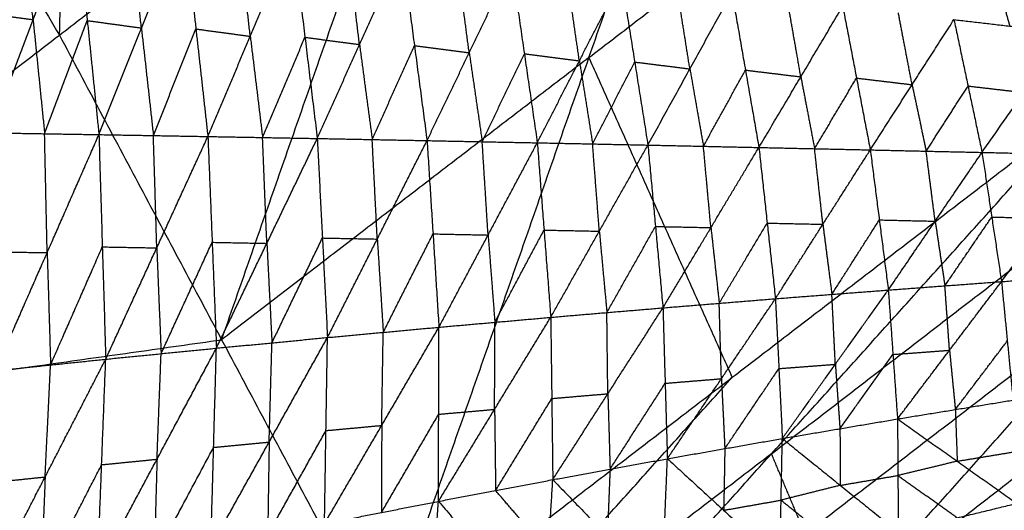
# Model space of a CAD drawing. Header units: millimetres. Extents: x -106 to 110, y -96 to 120.
# Tile 1009 of 1020: x 83.756 to 85.059, y 74.31 to 74.959. Entities that reach past the tile are written whole.
import ezdxf

# ---------------------------------------------------------------- set-up
doc = ezdxf.new("R2010")
doc.units = ezdxf.units.MM
doc.header["$MEASUREMENT"] = 0
doc.layers.add('Default', color=7, linetype='Continuous', true_color=0x000000)

msp = doc.modelspace()

# ---------------------------------------------------------------- linework, layer by layer
at = {"layer": 'Default'}
for points in [[(83.8087, 74.9382, 13.4556), (83.859, 76.1395, 13.4734), (83.9094, 77.3407, 13.4911)], [(82.8751, 76.5181, 13.505), (83.3419, 75.7282, 13.4803), (83.8087, 74.9382, 13.4556)], [(83.8087, 74.9382, 13.4556), (84.2948, 75.3116, 13.4883), (84.781, 75.685, 13.5211)], [(84.2382, 74.1323, 13.4324), (84.5096, 74.9086, 13.4767), (84.781, 75.685, 13.5211)], [(84.781, 75.685, 13.5211), (84.9706, 75.262, 13.5381), (85.1603, 74.8391, 13.5551)], [(79.0779, 75.36, 12.0172), (81.9993, 71.421, 12.0172), (84.9206, 67.482, 12.0172)], [(84.0234, 74.5353, 13.444), (84.1591, 74.9234, 13.4661), (84.2948, 75.3116, 13.4883)], [(84.5096, 74.9086, 13.4767), (84.7401, 75.0853, 13.5074), (84.9706, 75.262, 13.5381)], [(83.7738, 74.9586, 10.6993), (83.7663, 75.0383, 10.7003), (83.7589, 75.118, 10.7013)], [(83.7173, 74.809, 10.6468), (83.7738, 74.9586, 10.6993), (83.8302, 75.1081, 10.7517)], [(83.8302, 75.1081, 10.7517), (83.8456, 74.9574, 10.7504), (83.861, 74.8066, 10.7491)], [(83.9172, 74.9476, 10.8011), (83.9096, 75.0229, 10.8018), (83.9019, 75.0983, 10.8025)], [(83.861, 74.8066, 10.7491), (83.9172, 74.9476, 10.8011), (83.9735, 75.0885, 10.8532)], [(83.9735, 75.0885, 10.8532), (83.9894, 74.9463, 10.8525), (84.0052, 74.8041, 10.8518)], [(84.0613, 74.9366, 10.9035), (84.0534, 75.0077, 10.9038), (84.0454, 75.0788, 10.9042)], [(84.0052, 74.8041, 10.8518), (84.0613, 74.9366, 10.9035), (84.1174, 75.0691, 10.9552)], [(84.1174, 75.0691, 10.9552), (84.1337, 74.9353, 10.9551), (84.15, 74.8015, 10.9549)], [(84.2059, 74.9257, 11.0064), (84.1978, 74.9926, 11.0064), (84.1896, 75.0596, 11.0065)], [(84.15, 74.8015, 10.9549), (84.2059, 74.9257, 11.0064), (84.2619, 75.05, 11.0578)], [(84.2619, 75.05, 11.0578), (84.2786, 74.9243, 11.0582), (84.2953, 74.7987, 11.0585)], [(84.3511, 74.9149, 11.1098), (84.3428, 74.9777, 11.1096), (84.3344, 75.0406, 11.1094)], [(84.2953, 74.7987, 11.0585), (84.3511, 74.9149, 11.1098), (84.4069, 75.0311, 11.161)], [(84.4069, 75.0311, 11.161), (84.4241, 74.9135, 11.1618), (84.4412, 74.7958, 11.1626)], [(85.0437, 75.0296, 11.6429), (85.0552, 74.9899, 11.6379), (85.0666, 74.9501, 11.6328)], [(84.4412, 74.7958, 11.1626), (84.4969, 74.9042, 11.2137), (84.5526, 75.0125, 11.2648)], [(84.4969, 74.9042, 11.2137), (84.4883, 74.963, 11.2133), (84.4798, 75.0218, 11.2129)], [(84.5526, 75.0125, 11.2648), (84.5701, 74.9026, 11.2659), (84.5876, 74.7928, 11.2671)], [(84.6432, 74.8935, 11.3181), (84.6344, 74.9485, 11.3176), (84.6257, 75.0034, 11.317)], [(84.5876, 74.7928, 11.2671), (84.6432, 74.8935, 11.3181), (84.6988, 74.9943, 11.3692)], [(84.6988, 74.9943, 11.3692), (84.7167, 74.8919, 11.3706), (84.7345, 74.7896, 11.372)], [(84.79, 74.883, 11.4231), (84.7811, 74.9341, 11.4224), (84.7721, 74.9853, 11.4217)], [(84.7345, 74.7896, 11.372), (84.79, 74.883, 11.4231), (84.8455, 74.9763, 11.4742)], [(84.8455, 74.9763, 11.4742), (84.8637, 74.8814, 11.4757), (84.8819, 74.7864, 11.4773)], [(83.7024, 74.9685, 10.6489), (83.7381, 74.9635, 10.6741), (83.7738, 74.9586, 10.6993)], [(84.9373, 74.8726, 11.5285), (84.9282, 74.92, 11.5277), (84.9191, 74.9675, 11.5269)], [(83.7738, 74.9586, 10.6993), (83.7815, 74.8832, 10.6986), (83.7891, 74.8078, 10.698)], [(83.7891, 74.8078, 10.698), (83.8174, 74.8826, 10.7242), (83.8456, 74.9574, 10.7504)], [(83.8456, 74.9574, 10.7504), (83.8814, 74.9525, 10.7758), (83.9172, 74.9476, 10.8011)], [(83.9172, 74.9476, 10.8011), (83.9252, 74.8765, 10.8008), (83.9331, 74.8054, 10.8004)], [(83.9331, 74.8054, 10.8004), (83.9612, 74.8759, 10.8265), (83.9894, 74.9463, 10.8525)], [(83.9894, 74.9463, 10.8525), (84.0253, 74.9415, 10.878), (84.0613, 74.9366, 10.9035)], [(84.8819, 74.7864, 11.4773), (84.9373, 74.8726, 11.5285), (84.9927, 74.9587, 11.5797)], [(84.9927, 74.9587, 11.5797), (85.0113, 74.8709, 11.5813), (85.0298, 74.7831, 11.583)], [(84.9927, 74.9587, 11.5797), (85.0666, 74.9501, 11.6328), (85.1405, 74.9415, 11.6858)], [(82.4273, 73.8764, 12.8692), (83.118, 74.4073, 13.1624), (83.8087, 74.9382, 13.4556)], [(83.8087, 74.9382, 13.4556), (84.0234, 74.5353, 13.444), (84.2382, 74.1323, 13.4324)], [(84.0613, 74.9366, 10.9035), (84.0695, 74.8697, 10.9034), (84.0776, 74.8028, 10.9034)], [(84.0776, 74.8028, 10.9034), (84.1057, 74.8691, 10.9292), (84.1337, 74.9353, 10.9551)], [(84.1337, 74.9353, 10.9551), (84.1698, 74.9305, 10.9807), (84.2059, 74.9257, 11.0064)], [(85.0298, 74.7831, 11.583), (85.0851, 74.8623, 11.6344), (85.1405, 74.9415, 11.6858)], [(84.2059, 74.9257, 11.0064), (84.2143, 74.8629, 11.0065), (84.2227, 74.8001, 11.0067)], [(84.2227, 74.8001, 11.0067), (84.2506, 74.8622, 11.0324), (84.2786, 74.9243, 11.0582)], [(84.2786, 74.9243, 11.0582), (84.3149, 74.9196, 11.084), (84.3511, 74.9149, 11.1098)], [(84.5096, 74.9086, 13.4767), (84.2665, 74.7219, 13.4603), (84.0234, 74.5353, 13.444)], [(84.3511, 74.9149, 11.1098), (84.3597, 74.8561, 11.1102), (84.3683, 74.7972, 11.1106)], [(84.3683, 74.7972, 11.1106), (84.3962, 74.8553, 11.1362), (84.4241, 74.9135, 11.1618)], [(84.4241, 74.9135, 11.1618), (84.4605, 74.9088, 11.1877), (84.4969, 74.9042, 11.2137)], [(84.6993, 74.4857, 13.4937), (84.6044, 74.6971, 13.4852), (84.5096, 74.9086, 13.4767)], [(84.4969, 74.9042, 11.2137), (84.5057, 74.8492, 11.2143), (84.5144, 74.7943, 11.2148)], [(84.5144, 74.7943, 11.2148), (84.5423, 74.8485, 11.2404), (84.5701, 74.9026, 11.2659)], [(84.5701, 74.9026, 11.2659), (84.6067, 74.8981, 11.292), (84.6432, 74.8935, 11.3181)], [(84.6432, 74.8935, 11.3181), (84.6521, 74.8423, 11.3188), (84.6611, 74.7912, 11.3195)], [(84.6611, 74.7912, 11.3195), (84.6889, 74.8416, 11.345), (84.7167, 74.8919, 11.3706)], [(84.7167, 74.8919, 11.3706), (84.7533, 74.8875, 11.3968), (84.79, 74.883, 11.4231)], [(84.79, 74.883, 11.4231), (84.7991, 74.8355, 11.4238), (84.8082, 74.788, 11.4246)], [(84.8082, 74.788, 11.4246), (84.836, 74.8347, 11.4502), (84.8637, 74.8814, 11.4757)], [(84.8637, 74.8814, 11.4757), (84.9005, 74.877, 11.5021), (84.9373, 74.8726, 11.5285)], [(84.9373, 74.8726, 11.5285), (84.9466, 74.8287, 11.5293), (84.9559, 74.7847, 11.5301)], [(84.9559, 74.7847, 11.5301), (84.9836, 74.8278, 11.5557), (85.0113, 74.8709, 11.5813)], [(85.0113, 74.8709, 11.5813), (85.0482, 74.8666, 11.6079), (85.0851, 74.8623, 11.6344)], [(84.2382, 74.1323, 13.4324), (84.6993, 74.4857, 13.4937), (85.1603, 74.8391, 13.5551)], [(84.3421, 73.93, 13.4271), (84.7512, 74.3845, 13.4911), (85.1603, 74.8391, 13.5551)], [(83.7173, 74.809, 10.6468), (83.7891, 74.8078, 10.698), (83.861, 74.8066, 10.7491)], [(83.724, 74.4944, 10.7007), (83.7925, 74.6505, 10.7249), (83.861, 74.8066, 10.7491)], [(83.7925, 74.6505, 10.7249), (83.7908, 74.7292, 10.7114), (83.7891, 74.8078, 10.698)], [(83.861, 74.8066, 10.7491), (83.8655, 74.6581, 10.7751), (83.87, 74.5096, 10.8011)], [(83.861, 74.8066, 10.7491), (83.9331, 74.8054, 10.8004), (84.0052, 74.8041, 10.8518)], [(83.87, 74.5096, 10.8011), (83.9376, 74.6568, 10.8265), (84.0052, 74.8041, 10.8518)], [(83.9376, 74.6568, 10.8265), (83.9354, 74.7311, 10.8135), (83.9331, 74.8054, 10.8004)], [(84.0052, 74.8041, 10.8518), (84.0109, 74.6642, 10.8768), (84.0165, 74.5242, 10.9018)], [(84.0052, 74.8041, 10.8518), (84.0776, 74.8028, 10.9034), (84.15, 74.8015, 10.9549)], [(84.0833, 74.6628, 10.9284), (84.0804, 74.7328, 10.9159), (84.0776, 74.8028, 10.9034)], [(84.0165, 74.5242, 10.9018), (84.0833, 74.6628, 10.9284), (84.15, 74.8015, 10.9549)], [(84.15, 74.8015, 10.9549), (84.1568, 74.6699, 10.9789), (84.1635, 74.5383, 11.0028)], [(84.15, 74.8015, 10.9549), (84.2227, 74.8001, 11.0067), (84.2953, 74.7987, 11.0585)], [(84.1635, 74.5383, 11.0028), (84.2294, 74.6685, 11.0307), (84.2953, 74.7987, 11.0585)], [(84.2294, 74.6685, 11.0307), (84.2261, 74.7343, 11.0187), (84.2227, 74.8001, 11.0067)], [(84.2953, 74.7987, 11.0585), (84.3032, 74.6753, 11.0813), (84.311, 74.5519, 11.1041)], [(84.2953, 74.7987, 11.0585), (84.3683, 74.7972, 11.1106), (84.4412, 74.7958, 11.1626)], [(84.311, 74.5519, 11.1041), (84.3761, 74.6738, 11.1333), (84.4412, 74.7958, 11.1626)], [(84.3761, 74.6738, 11.1333), (84.3722, 74.7355, 11.1219), (84.3683, 74.7972, 11.1106)], [(84.4412, 74.7958, 11.1626), (84.4501, 74.6804, 11.1841), (84.459, 74.565, 11.2057)], [(84.4412, 74.7958, 11.1626), (84.5144, 74.7943, 11.2148), (84.5876, 74.7928, 11.2671)], [(84.459, 74.565, 11.2057), (84.5233, 74.6789, 11.2364), (84.5876, 74.7928, 11.2671)], [(84.5233, 74.6789, 11.2364), (84.5189, 74.7366, 11.2256), (84.5144, 74.7943, 11.2148)], [(84.5876, 74.7928, 11.2671), (84.5976, 74.6851, 11.2873), (84.6075, 74.5775, 11.3075)], [(84.5876, 74.7928, 11.2671), (84.6611, 74.7912, 11.3195), (84.7345, 74.7896, 11.372)], [(84.671, 74.6836, 11.3397), (84.666, 74.7374, 11.3296), (84.6611, 74.7912, 11.3195)], [(84.6075, 74.5775, 11.3075), (84.671, 74.6836, 11.3397), (84.7345, 74.7896, 11.372)], [(84.7345, 74.7896, 11.372), (84.7455, 74.6896, 11.3908), (84.7564, 74.5896, 11.4096)], [(84.7345, 74.7896, 11.372), (84.8082, 74.788, 11.4246), (84.8819, 74.7864, 11.4773)], [(84.7564, 74.5896, 11.4096), (84.8192, 74.688, 11.4434), (84.8819, 74.7864, 11.4773)], [(84.8192, 74.688, 11.4434), (84.8137, 74.738, 11.434), (84.8082, 74.788, 11.4246)], [(84.8819, 74.7864, 11.4773), (84.8939, 74.6938, 11.4946), (84.9058, 74.6011, 11.512)], [(84.8819, 74.7864, 11.4773), (84.9559, 74.7847, 11.5301), (85.0298, 74.7831, 11.583)], [(84.9058, 74.6011, 11.512), (84.9678, 74.6921, 11.5475), (85.0298, 74.7831, 11.583)], [(84.9678, 74.6921, 11.5475), (84.9618, 74.7384, 11.5388), (84.9559, 74.7847, 11.5301)], [(85.0298, 74.7831, 11.583), (85.0427, 74.6976, 11.5987), (85.0556, 74.6122, 11.6145)], [(85.0298, 74.7831, 11.583), (85.104, 74.7814, 11.636), (85.1781, 74.7797, 11.6891)], [(85.0556, 74.6122, 11.6145), (85.1169, 74.696, 11.6518), (85.1781, 74.7797, 11.6891)], [(84.7512, 74.3845, 13.4911), (84.978, 74.5588, 13.5259), (85.2048, 74.7331, 13.5607)], [(84.682, 74.5836, 11.3586), (84.7137, 74.6366, 11.3747), (84.7455, 74.6896, 11.3908)], [(84.7455, 74.6896, 11.3908), (84.7823, 74.6888, 11.4171), (84.8192, 74.688, 11.4434)], [(84.8192, 74.688, 11.4434), (84.8251, 74.6417, 11.4521), (84.8311, 74.5954, 11.4608)], [(84.8311, 74.5954, 11.4608), (84.8625, 74.6446, 11.4777), (84.8939, 74.6938, 11.4946)], [(84.8939, 74.6938, 11.4946), (84.9308, 74.6929, 11.521), (84.9678, 74.6921, 11.5475)], [(84.9678, 74.6921, 11.5475), (84.9742, 74.6494, 11.5554), (84.9807, 74.6067, 11.5632)], [(84.9807, 74.6067, 11.5632), (85.0117, 74.6522, 11.581), (85.0427, 74.6976, 11.5987)], [(85.0427, 74.6976, 11.5987), (85.0798, 74.6968, 11.6253), (85.1169, 74.696, 11.6518)], [(84.2373, 74.5451, 11.0535), (84.2702, 74.6102, 11.0674), (84.3032, 74.6753, 11.0813)], [(84.3032, 74.6753, 11.0813), (84.3397, 74.6746, 11.1073), (84.3761, 74.6738, 11.1333)], [(84.3761, 74.6738, 11.1333), (84.3806, 74.6161, 11.1441), (84.385, 74.5584, 11.1549)], [(84.385, 74.5584, 11.1549), (84.4176, 74.6194, 11.1695), (84.4501, 74.6804, 11.1841)], [(84.4501, 74.6804, 11.1841), (84.4867, 74.6796, 11.2102), (84.5233, 74.6789, 11.2364)], [(84.5233, 74.6789, 11.2364), (84.5283, 74.6251, 11.2465), (84.5333, 74.5713, 11.2566)], [(84.5333, 74.5713, 11.2566), (84.5654, 74.6282, 11.2719), (84.5976, 74.6851, 11.2873)], [(84.5976, 74.6851, 11.2873), (84.6343, 74.6844, 11.3135), (84.671, 74.6836, 11.3397)], [(84.671, 74.6836, 11.3397), (84.6765, 74.6336, 11.3491), (84.682, 74.5836, 11.3586)], [(83.9433, 74.5169, 10.8515), (83.9771, 74.5905, 10.8641), (84.0109, 74.6642, 10.8768)], [(84.0109, 74.6642, 10.8768), (84.0471, 74.6635, 10.9026), (84.0833, 74.6628, 10.9284)], [(84.0833, 74.6628, 10.9284), (84.0866, 74.597, 10.9404), (84.09, 74.5312, 10.9523)], [(84.09, 74.5312, 10.9523), (84.1234, 74.6006, 10.9656), (84.1568, 74.6699, 10.9789)], [(84.1568, 74.6699, 10.9789), (84.1931, 74.6692, 11.0048), (84.2294, 74.6685, 11.0307)], [(84.2294, 74.6685, 11.0307), (84.2334, 74.6068, 11.0421), (84.2373, 74.5451, 11.0535)], [(83.7207, 74.6517, 10.6738), (83.7566, 74.6511, 10.6993), (83.7925, 74.6505, 10.7249)], [(83.7925, 74.6505, 10.7249), (83.7948, 74.5763, 10.7379), (83.797, 74.502, 10.7509)], [(83.797, 74.502, 10.7509), (83.8313, 74.58, 10.763), (83.8655, 74.6581, 10.7751)], [(83.8655, 74.6581, 10.7751), (83.9016, 74.6575, 10.8008), (83.9376, 74.6568, 10.8265)], [(83.9376, 74.6568, 10.8265), (83.9404, 74.5869, 10.839), (83.9433, 74.5169, 10.8515)], [(84.3421, 73.93, 13.4271), (84.7957, 74.2785, 13.4967), (85.2493, 74.6271, 13.5662)], [(84.4417, 73.7269, 13.4225), (84.8455, 74.177, 13.4943), (85.2493, 74.6271, 13.5662)], [(85.0556, 74.6122, 11.6145), (85.1307, 74.6174, 11.6659), (85.2059, 74.6227, 11.7173)], [(84.9058, 74.6011, 11.512), (84.9807, 74.6067, 11.5632), (85.0556, 74.6122, 11.6145)], [(84.918, 74.4306, 11.573), (84.9868, 74.5214, 11.5937), (85.0556, 74.6122, 11.6145)], [(85.0556, 74.6122, 11.6145), (85.0633, 74.5338, 11.6419), (85.0709, 74.4555, 11.6693)], [(84.7564, 74.5896, 11.4096), (84.8311, 74.5954, 11.4608), (84.9058, 74.6011, 11.512)], [(84.7655, 74.4047, 11.4766), (84.8357, 74.5029, 11.4943), (84.9058, 74.6011, 11.512)], [(84.8357, 74.5029, 11.4943), (84.8334, 74.5492, 11.4775), (84.8311, 74.5954, 11.4608)], [(84.9058, 74.6011, 11.512), (84.9119, 74.5159, 11.5425), (84.918, 74.4306, 11.573)], [(84.9868, 74.5214, 11.5937), (84.9838, 74.564, 11.5785), (84.9807, 74.6067, 11.5632)], [(84.6075, 74.5775, 11.3075), (84.682, 74.5836, 11.3586), (84.7564, 74.5896, 11.4096)], [(84.6134, 74.378, 11.3804), (84.6849, 74.4838, 11.395), (84.7564, 74.5896, 11.4096)], [(84.6849, 74.4838, 11.395), (84.6834, 74.5337, 11.3768), (84.682, 74.5836, 11.3586)], [(84.7564, 74.5896, 11.4096), (84.761, 74.4972, 11.4431), (84.7655, 74.4047, 11.4766)], [(84.459, 74.565, 11.2057), (84.5333, 74.5713, 11.2566), (84.6075, 74.5775, 11.3075)], [(84.4617, 74.3503, 11.2842), (84.5346, 74.4639, 11.2959), (84.6075, 74.5775, 11.3075)], [(84.5346, 74.4639, 11.2959), (84.5339, 74.5176, 11.2762), (84.5333, 74.5713, 11.2566)], [(84.6075, 74.5775, 11.3075), (84.6104, 74.4777, 11.3439), (84.6134, 74.378, 11.3804)], [(84.3104, 74.3216, 11.1882), (84.3847, 74.4433, 11.1969), (84.459, 74.565, 11.2057)], [(84.311, 74.5519, 11.1041), (84.385, 74.5584, 11.1549), (84.459, 74.565, 11.2057)], [(84.3847, 74.4433, 11.1969), (84.3849, 74.5009, 11.1759), (84.385, 74.5584, 11.1549)], [(84.459, 74.565, 11.2057), (84.4604, 74.4576, 11.2449), (84.4617, 74.3503, 11.2842)], [(84.1596, 74.2921, 11.0922), (84.2353, 74.422, 11.0982), (84.311, 74.5519, 11.1041)], [(84.1635, 74.5383, 11.0028), (84.2373, 74.5451, 11.0535), (84.311, 74.5519, 11.1041)], [(84.2353, 74.422, 11.0982), (84.2363, 74.4835, 11.0758), (84.2373, 74.5451, 11.0535)], [(84.3104, 74.3216, 11.1882), (84.3107, 74.4368, 11.1461), (84.311, 74.5519, 11.1041)], [(83.118, 74.4073, 13.1624), (83.5707, 74.4713, 13.3032), (84.0234, 74.5353, 13.444)], [(84.0092, 74.2617, 10.9965), (84.0863, 74.4, 10.9996), (84.1635, 74.5383, 11.0028)], [(84.0165, 74.5242, 10.9018), (84.09, 74.5312, 10.9523), (84.1635, 74.5383, 11.0028)], [(84.0863, 74.4, 10.9996), (84.0882, 74.4656, 10.976), (84.09, 74.5312, 10.9523)], [(84.1596, 74.2921, 11.0922), (84.1615, 74.4152, 11.0475), (84.1635, 74.5383, 11.0028)], [(84.9945, 74.443, 11.6211), (85.0289, 74.4884, 11.6315), (85.0633, 74.5338, 11.6419)], [(83.8592, 74.2304, 10.9009), (83.9379, 74.3773, 10.9013), (84.0165, 74.5242, 10.9018)], [(83.87, 74.5096, 10.8011), (83.9433, 74.5169, 10.8515), (84.0165, 74.5242, 10.9018)], [(83.9379, 74.3773, 10.9013), (83.9406, 74.4471, 10.8764), (83.9433, 74.5169, 10.8515)], [(84.0092, 74.2617, 10.9965), (84.0128, 74.393, 10.9492), (84.0165, 74.5242, 10.9018)], [(84.8455, 74.177, 13.4943), (85.0677, 74.3491, 13.5338), (85.2899, 74.5212, 13.5733)], [(84.9119, 74.5159, 11.5425), (84.9494, 74.5186, 11.5681), (84.9868, 74.5214, 11.5937)], [(84.9868, 74.5214, 11.5937), (84.9907, 74.4822, 11.6074), (84.9945, 74.443, 11.6211)], [(83.7097, 74.1983, 10.8054), (83.7898, 74.3539, 10.8033), (83.87, 74.5096, 10.8011)], [(83.724, 74.4944, 10.7007), (83.797, 74.502, 10.7509), (83.87, 74.5096, 10.8011)], [(83.8592, 74.2304, 10.9009), (83.8646, 74.37, 10.851), (83.87, 74.5096, 10.8011)], [(84.8418, 74.4177, 11.5248), (84.8768, 74.4668, 11.5336), (84.9119, 74.5159, 11.5425)], [(83.7898, 74.3539, 10.8033), (83.7934, 74.428, 10.7771), (83.797, 74.502, 10.7509)], [(84.6894, 74.3913, 11.4285), (84.7252, 74.4443, 11.4358), (84.761, 74.4972, 11.4431)], [(84.761, 74.4972, 11.4431), (84.7983, 74.5, 11.4687), (84.8357, 74.5029, 11.4943)], [(84.8357, 74.5029, 11.4943), (84.8387, 74.4603, 11.5095), (84.8418, 74.4177, 11.5248)], [(84.2902, 74.0311, 13.4297), (84.4947, 74.2584, 13.4617), (84.6993, 74.4857, 13.4937)], [(84.5375, 74.3641, 11.3323), (84.574, 74.4209, 11.3381), (84.6104, 74.4777, 11.3439)], [(84.6104, 74.4777, 11.3439), (84.6477, 74.4808, 11.3695), (84.6849, 74.4838, 11.395)], [(84.6849, 74.4838, 11.395), (84.6872, 74.4376, 11.4117), (84.6894, 74.3913, 11.4285)], [(84.4604, 74.4576, 11.2449), (84.4975, 74.4608, 11.2704), (84.5346, 74.4639, 11.2959)], [(84.5346, 74.4639, 11.2959), (84.5361, 74.414, 11.3141), (84.5375, 74.3641, 11.3323)], [(84.386, 74.3359, 11.2362), (84.4232, 74.3968, 11.2406), (84.4604, 74.4576, 11.2449)], [(84.918, 74.4306, 11.573), (84.9945, 74.443, 11.6211), (85.0709, 74.4555, 11.6693)], [(84.3107, 74.4368, 11.1461), (84.3477, 74.44, 11.1715), (84.3847, 74.4433, 11.1969)], [(84.3847, 74.4433, 11.1969), (84.3854, 74.3896, 11.2165), (84.386, 74.3359, 11.2362)], [(84.9945, 74.443, 11.6211), (84.9957, 74.4089, 11.6398), (84.997, 74.3747, 11.6584)], [(84.235, 74.3069, 11.1402), (84.2728, 74.3718, 11.1432), (84.3107, 74.4368, 11.1461)], [(84.7655, 74.4047, 11.4766), (84.8418, 74.4177, 11.5248), (84.918, 74.4306, 11.573)], [(84.918, 74.4306, 11.573), (84.9185, 74.3558, 11.6146), (84.919, 74.2809, 11.6562)], [(84.918, 74.4306, 11.573), (84.997, 74.3747, 11.6584), (85.0759, 74.3189, 11.7438)], [(84.0844, 74.2769, 11.0444), (84.1229, 74.3461, 11.0459), (84.1615, 74.4152, 11.0475)], [(84.1615, 74.4152, 11.0475), (84.1984, 74.4186, 11.0728), (84.2353, 74.422, 11.0982)], [(84.2353, 74.422, 11.0982), (84.2351, 74.3644, 11.1192), (84.235, 74.3069, 11.1402)], [(84.4417, 73.7269, 13.4225), (84.8861, 74.0711, 13.5015), (85.3306, 74.4154, 13.5805)], [(84.5914, 73.4489, 13.4228), (84.961, 73.9321, 13.5016), (85.3306, 74.4154, 13.5805)], [(84.8418, 74.4177, 11.5248), (84.842, 74.3802, 11.5456), (84.8422, 74.3428, 11.5664)], [(84.0128, 74.393, 10.9492), (84.0496, 74.3965, 10.9744), (84.0863, 74.4, 10.9996)], [(84.0863, 74.4, 10.9996), (84.0853, 74.3385, 11.022), (84.0844, 74.2769, 11.0444)], [(84.6134, 74.378, 11.3804), (84.6894, 74.3913, 11.4285), (84.7655, 74.4047, 11.4766)], [(84.7623, 74.2416, 11.5685), (84.7639, 74.3232, 11.5226), (84.7655, 74.4047, 11.4766)], [(84.7655, 74.4047, 11.4766), (84.8422, 74.3428, 11.5664), (84.919, 74.2809, 11.6562)], [(83.9342, 74.2461, 10.9487), (83.9735, 74.3195, 10.9489), (84.0128, 74.393, 10.9492)], [(84.6894, 74.3913, 11.4285), (84.6887, 74.3506, 11.4515), (84.6879, 74.3098, 11.4744)], [(84.997, 74.3747, 11.6584), (85.0352, 74.381, 11.6825), (85.0734, 74.3872, 11.7066)], [(83.8646, 74.37, 10.851), (83.9012, 74.3737, 10.8762), (83.9379, 74.3773, 10.9013)], [(83.9379, 74.3773, 10.9013), (83.936, 74.3117, 10.925), (83.9342, 74.2461, 10.9487)], [(84.7512, 74.3845, 13.4911), (84.5207, 74.2078, 13.4604), (84.2902, 74.0311, 13.4297)], [(84.4617, 74.3503, 11.2842), (84.5375, 74.3641, 11.3323), (84.6134, 74.378, 11.3804)], [(84.6061, 74.2009, 11.4807), (84.6097, 74.2894, 11.4306), (84.6134, 74.378, 11.3804)], [(84.6134, 74.378, 11.3804), (84.6879, 74.3098, 11.4744), (84.7623, 74.2416, 11.5685)], [(84.7957, 74.2785, 13.4967), (84.7734, 74.3315, 13.4939), (84.7512, 74.3845, 13.4911)], [(84.997, 74.3747, 11.6584), (84.9577, 74.3652, 11.6365), (84.9185, 74.3558, 11.6146)], [(83.7844, 74.2144, 10.8531), (83.8245, 74.2922, 10.8521), (83.8646, 74.37, 10.851)], [(84.5375, 74.3641, 11.3323), (84.5357, 74.3198, 11.3574), (84.5339, 74.2756, 11.3825)], [(83.7168, 74.3464, 10.7531), (83.7533, 74.3501, 10.7782), (83.7898, 74.3539, 10.8033)], [(83.7898, 74.3539, 10.8033), (83.7871, 74.2842, 10.8282), (83.7844, 74.2144, 10.8531)], [(84.3104, 74.3216, 11.1882), (84.386, 74.3359, 11.2362), (84.4617, 74.3503, 11.2842)], [(84.4502, 74.1589, 11.3929), (84.4559, 74.2546, 11.3385), (84.4617, 74.3503, 11.2842)], [(84.4617, 74.3503, 11.2842), (84.5339, 74.2756, 11.3825), (84.6061, 74.2009, 11.4807)], [(84.8422, 74.3428, 11.5664), (84.8804, 74.3493, 11.5905), (84.9185, 74.3558, 11.6146)], [(84.9185, 74.3558, 11.6146), (84.958, 74.3278, 11.6573), (84.9974, 74.2999, 11.7)], [(84.4559, 74.2546, 11.3385), (84.421, 74.2953, 11.2874), (84.386, 74.3359, 11.2362)], [(84.8422, 74.3428, 11.5664), (84.8031, 74.333, 11.5445), (84.7639, 74.3232, 11.5226)], [(84.1596, 74.2921, 11.0922), (84.235, 74.3069, 11.1402), (84.3104, 74.3216, 11.1882)], [(84.2947, 74.1156, 11.305), (84.3025, 74.2186, 11.2466), (84.3104, 74.3216, 11.1882)], [(84.3104, 74.3216, 11.1882), (84.3803, 74.2403, 11.2905), (84.4502, 74.1589, 11.3929)], [(84.6879, 74.3098, 11.4744), (84.7259, 74.3165, 11.4985), (84.7639, 74.3232, 11.5226)], [(84.7639, 74.3232, 11.5226), (84.8023, 74.2922, 11.5675), (84.8406, 74.2613, 11.6124)], [(84.919, 74.2809, 11.6562), (84.9974, 74.2999, 11.7), (85.0759, 74.3189, 11.7438)]]:
    msp.add_open_spline(points, degree=2, dxfattribs=at)

doc.saveas('drawing.dxf')
